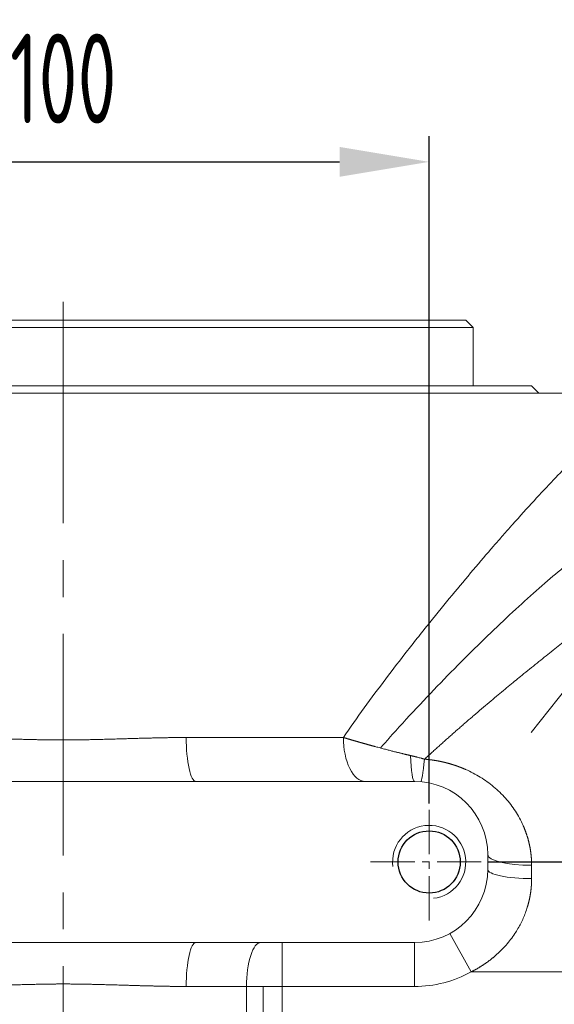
# Model space of a CAD drawing. Header units: millimetres. Extents: x 51337 to 61814, y -21781 to -12277.
# Tile 293 of 378: x 60739 to 60812, y -21026 to -20891. Entities that reach past the tile are written whole.
import ezdxf

# ---------------------------------------------------------------- set-up
doc = ezdxf.new("R2010")
doc.units = ezdxf.units.MM
doc.header["$LTSCALE"] = 0.3175
doc.linetypes.add('CENTER2', pattern=[28.575, 19.05, -3.175, 3.175, -3.175])
for name, color, linetype, lineweight in [('1轮廓实线层', 7, 'Continuous', 18), ('2细线层', 4, 'Continuous', 13), ('3中心线层', 1, 'CENTER2', 13), ('7标注层', 4, 'Continuous', 13)]:
    doc.layers.add(name, color=color, linetype=linetype, lineweight=lineweight)
doc.styles.add('PC_TEXTSTYLE', font='ISOCP.SHX', dxfattribs={"width": 0.707, "bigfont": 'GBCBIG.SHX'})
doc.dimstyles.new('GB_LINEAR', dxfattribs={"dimtxt": 3.5, "dimasz": 3.5, "dimexe": 1, "dimexo": 0, "dimgap": 1.5, "dimtad": 1, "dimdsep": 46, "dimtxsty": 'PC_TEXTSTYLE', "dimcen": 0, "dimclrd": 256, "dimclrt": 3, "dimadec": 0, "dimazin": 2, "dimtp": 0.1, "dimtm": 0.1, "dimtfac": 0.71, "dimtdec": 3, "dimtmove": 0, "dimatfit": 3, "dimfxl": 1, "dimtfill": 1, "dimarcsym": 0})

# ---------------------------------------------------------------- blocks, each defined once
blk = doc.blocks.new('*D60')
at = {"layer": '7标注层', "color": 0, "lineweight": -2, "transparency": 16777216}
for p, q in [((60695.02, -20998.39), (60695.02, -20907.29)), ((60795.02, -20998.39), (60795.02, -20907.29))]:
    blk.add_line(p, q, dxfattribs=at)
at = {"layer": '7标注层', "lineweight": -2, "transparency": 16777216}
blk.add_line((60707.27, -20910.79), (60782.77, -20910.79), dxfattribs=at)
at = {"layer": '7标注层', "lineweight": 18, "transparency": 16777216}
for points in [[(60707.27, -20908.75), (60707.27, -20912.83), (60695.02, -20910.79)], [(60782.77, -20912.83), (60782.77, -20908.75), (60795.02, -20910.79)]]:
    blk.add_solid(points, dxfattribs=at)
at = {"layer": 'Defpoints', "color": 0, "lineweight": 18, "transparency": 16777216}
for p in [(60795.02, -20910.79), (60695.02, -20998.39), (60795.02, -20998.39)]:
    blk.add_point(p, dxfattribs=at)
at = {"layer": '7标注层', "color": 3, "transparency": 16777216, "insert": (60745.02, -20899.41), "char_height": 12.25, "attachment_point": 5, "style": 'PC_TEXTSTYLE', "bg_fill": 3, "box_fill_scale": 1.1, "bg_fill_color": 257, "bg_fill_transparency": 0}
blk.add_mtext('100', dxfattribs=at)
blk = doc.blocks.new('*D61')
at = {"layer": '7标注层', "color": 0, "lineweight": -2, "transparency": 16777216}
for p, q in [((60803.02, -21006.39), (60838.57, -21006.39)), ((60803.02, -21076.39), (60838.57, -21076.39))]:
    blk.add_line(p, q, dxfattribs=at)
at = {"layer": '7标注层', "lineweight": -2, "transparency": 16777216}
blk.add_line((60835.07, -21064.14), (60835.07, -21018.64), dxfattribs=at)
at = {"layer": '7标注层', "lineweight": 18, "transparency": 16777216}
for points in [[(60837.12, -21018.64), (60833.03, -21018.64), (60835.07, -21006.39)], [(60833.03, -21064.14), (60837.12, -21064.14), (60835.07, -21076.39)]]:
    blk.add_solid(points, dxfattribs=at)
at = {"layer": 'Defpoints', "color": 0, "lineweight": 18, "transparency": 16777216}
for p in [(60803.02, -21006.39), (60835.07, -21006.39), (60803.02, -21076.39)]:
    blk.add_point(p, dxfattribs=at)
at = {"layer": '7标注层', "color": 3, "transparency": 16777216, "insert": (60823.7, -21041.39), "char_height": 12.25, "attachment_point": 5, "rotation": 90, "style": 'PC_TEXTSTYLE', "bg_fill": 3, "box_fill_scale": 1.1, "bg_fill_color": 257, "bg_fill_transparency": 0}
blk.add_mtext('70', dxfattribs=at)

msp = doc.modelspace()

# ---------------------------------------------------------------- linework, layer by layer
msp.add_circle((60795.01597, -21006.38829), 4.25)
at = {"layer": '1轮廓实线层'}
for p, q in [((60690.01597, -20932.38829), (60800.01597, -20932.38829)), ((60801.01597, -20933.38829), (60800.01597, -20932.38829)), ((60689.01597, -20933.38829), (60801.01597, -20933.38829)), ((60801.01597, -20941.38829), (60801.01597, -20933.38829)), ((60681.01597, -20941.38829), (60809.01597, -20941.38829)), ((60822.01597, -20942.38829), (60692.16708, -20942.38829)), ((60810.01597, -20942.38829), (60809.01597, -20941.38829)), ((60761.81753, -20989.38829), (60783.28845, -20989.38829)), ((60763.12674, -20995.38829), (60726.9052, -20995.38829)), ((60793.01597, -20995.38829), (60763.12674, -20995.38829)), ((60803.01597, -21007.38829), (60803.01597, -21005.38829)), ((60809.01597, -21006.84284), (60809.01597, -21008.66102)), ((60800.76194, -21021.38829), (60797.8572, -21016.13829)), ((60726.9052, -21017.38829), (60763.12674, -21017.38829)), ((60763.12674, -21017.38829), (60793.01597, -21017.38829)), ((60774.93252, -21023.38829), (60774.93252, -21017.38829)), ((60793.01597, -21023.38829), (60793.01597, -21017.38829)), ((60882.51597, -21021.38829), (60800.76194, -21021.38829)), ((60770.05483, -21023.38829), (60761.81753, -21023.38829)), ((60770.05483, -21059.38829), (60770.05483, -21023.38829)), ((60774.93252, -21023.38829), (60770.05483, -21023.38829)), ((60772.31066, -21023.38829), (60772.31066, -21059.38829)), ((60774.93252, -21023.38829), (60774.93252, -21059.38829)), ((60793.01597, -21023.38829), (60774.93252, -21023.38829))]:
    msp.add_line(p, q, dxfattribs=at)
for centre, radius, start, end in [((60793.01597, -21005.38829), 10, 0, 90), ((60793.01597, -21007.38829), 10, 270, 0), ((60793.01597, -21007.38829), 16, 270, 298.9550244)]:
    msp.add_arc(centre, radius, start, end, dxfattribs=at)
for centre, major_axis, ratio, start_param, end_param in [((60763.12674, -20989.38829), (0, 6), 0.218202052, 1.570796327, 3.141592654), ((60786.27072, -20989.38829), (0, 6), 0.49704513, 1.570796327, 3.141592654), ((60793.01597, -20989.38829), (0, 6), 0.102691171, 1.993237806, 3.141592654), ((60794.38505, -20989.44698), (0.5134, 5.97799), 0.047269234, 3.141592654, 4.209242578), ((60809.01597, -21005.38829), (6, 0), 0.242424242, 3.141592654, 4.71238898), ((60809.01597, -21007.38829), (-6, 0), 0.212121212, 0, 1.570796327), ((60763.12674, -21023.38829), (0, 6), 0.218202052, 0, 1.570796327), ((60772.00591, -21023.38829), (0, 6), 0.325179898, 0, 1.570796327)]:
    msp.add_ellipse(centre, major_axis=major_axis, ratio=ratio, start_param=start_param, end_param=end_param, dxfattribs=at)
for points, knots in [([(60783.28845, -20989.38829), (60784.226, -20988.02816), (60785.17957, -20986.68101), (60787.11274, -20984.01272), (60788.09234, -20982.69156), (60790.07075, -20980.07524), (60791.06956, -20978.78008), (60792.5764, -20976.85682), (60793.08011, -20976.21898), (60793.83703, -20975.2671), (60794.21584, -20974.79238), (60794.65819, -20974.24066), (60794.87944, -20973.96534), (60794.99009, -20973.82781), (60795.04541, -20973.75908), (60795.07308, -20973.72473), (60795.08691, -20973.70755), (60795.09383, -20973.69896), (60795.09679, -20973.69528), (60795.09877, -20973.69283), (60795.09973, -20973.69163), (60796.13343, -20972.4082), (60798.15816, -20969.92798), (60801.06212, -20966.46008), (60802.90194, -20964.31643), (60804.24302, -20962.77179), (60804.90387, -20962.01525), (60805.6573, -20961.16022), (60806.02956, -20960.73961), (60806.21456, -20960.53103), (60806.30678, -20960.42718), (60806.35282, -20960.37535), (60806.37582, -20960.34947), (60806.38732, -20960.33654), (60806.39307, -20960.33007), (60806.39594, -20960.32684), (60806.39738, -20960.32522), (60806.39809, -20960.32441), (60806.3984, -20960.32407), (60806.39861, -20960.32384), (60806.39869, -20960.32375), (60807.43107, -20959.16233), (60808.41414, -20958.07363), (60810.27962, -20956.0414), (60811.16202, -20955.09786), (60812.82444, -20953.35595), (60813.60445, -20952.55757), (60815.0609, -20951.10598), (60815.73734, -20950.45276), (60816.98603, -20949.29148), (60817.55828, -20948.78343), (60818.59846, -20947.91247), (60819.06639, -20947.54957), (60819.89832, -20946.96893), (60820.26232, -20946.75119), (60820.88723, -20946.46087), (60821.14814, -20946.38829), (60821.35815, -20946.38829)], [0, 0, 0, 0, 0.0625, 0.0625, 0.125, 0.125, 0.1875, 0.1875, 0.21875, 0.21875, 0.234375, 0.2421875, 0.24609375, 0.248046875, 0.249023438, 0.249511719, 0.249755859, 0.24987793, 0.249938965, 0.249938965, 0.25, 0.25, 0.3125, 0.375, 0.4375, 0.4375, 0.46875, 0.484375, 0.4921875, 0.49609375, 0.498046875, 0.499023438, 0.499511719, 0.499755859, 0.49987793, 0.499938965, 0.499969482, 0.499984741, 0.499992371, 0.499992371, 0.5, 0.5, 0.5625, 0.5625, 0.625, 0.625, 0.6875, 0.6875, 0.75, 0.75, 0.8125, 0.8125, 0.875, 0.875, 0.9375, 0.9375, 1, 1, 1, 1]), ([(60788.37112, -20990.82779), (60788.74858, -20990.39374), (60789.1264, -20989.96337), (60792.0307, -20986.68142), (60794.56332, -20983.9825), (60799.55087, -20978.86132), (60801.99872, -20976.45008), (60806.60403, -20972.07159), (60808.78151, -20970.08423), (60811.80675, -20967.45797), (60812.77416, -20966.6432), (60814.57673, -20965.18034), (60815.41756, -20964.52724), (60816.97019, -20963.38911), (60817.68204, -20962.90402), (60818.96503, -20962.12026), (60819.53238, -20961.82485), (60820.96529, -20961.26236), (60821.58276, -20961.3028), (60821.99254, -20962.05241), (60822.04024, -20962.41815), (60821.96853, -20963.36017), (60821.85024, -20963.93804), (60821.463, -20965.30517), (60821.19199, -20966.0996), (60820.5205, -20967.87956), (60820.12277, -20968.85902), (60819.35658, -20970.6783), (60819.01339, -20971.47548), (60818.64815, -20972.31551)], [0, 0, 0, 0, 0.01758728, 0.01758728, 0.135183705, 0.135183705, 0.25278013, 0.25278013, 0.370376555, 0.370376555, 0.429174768, 0.429174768, 0.487972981, 0.487972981, 0.546771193, 0.546771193, 0.605569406, 0.605569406, 0.723165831, 0.723165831, 0.781964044, 0.781964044, 0.840762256, 0.840762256, 0.899560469, 0.899560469, 0.958358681, 0.958358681, 1, 1, 1, 1]), ([(60836.23001, -20961.38829), (60836.22433, -20961.38831), (60836.21296, -20961.38835), (60836.19568, -20961.38862), (60836.17822, -20961.38906), (60836.16057, -20961.38969), (60836.14273, -20961.39049), (60836.1247, -20961.39147), (60836.10648, -20961.39262), (60836.08807, -20961.39396), (60836.06947, -20961.39547), (60836.05068, -20961.39716), (60836.0317, -20961.39903), (60836.01253, -20961.40108), (60835.99317, -20961.4033), (60835.97362, -20961.40571), (60835.95389, -20961.40829), (60835.93396, -20961.41105), (60835.91384, -20961.41399), (60835.89354, -20961.41711), (60835.87304, -20961.4204), (60835.85235, -20961.42388), (60835.83148, -20961.42753), (60835.81041, -20961.43136), (60835.78916, -20961.43537), (60835.76772, -20961.43956), (60835.74608, -20961.44392), (60835.72426, -20961.44847), (60835.70224, -20961.45319), (60835.68004, -20961.45809), (60835.65765, -20961.46317), (60835.63507, -20961.46843), (60835.6123, -20961.47387), (60835.58933, -20961.47948), (60835.56618, -20961.48528), (60835.54284, -20961.49125), (60835.51931, -20961.4974), (60835.49559, -20961.50373), (60835.47168, -20961.51024), (60835.44758, -20961.51693), (60835.42329, -20961.5238), (60835.39882, -20961.53084), (60835.37415, -20961.53807), (60835.34929, -20961.54547), (60835.32424, -20961.55305), (60835.29901, -20961.56081), (60835.27358, -20961.56875), (60835.24796, -20961.57687), (60835.22216, -20961.58517), (60835.19616, -20961.59364), (60835.16998, -20961.6023), (60835.1436, -20961.61113), (60835.11704, -20961.62014), (60835.09028, -20961.62933), (60835.06334, -20961.6387), (60835.0362, -20961.64825), (60835.00888, -20961.65798), (60834.98137, -20961.66789), (60834.95367, -20961.67797), (60834.92577, -20961.68824), (60834.89769, -20961.69868), (60834.86942, -20961.7093), (60834.84096, -20961.7201), (60834.81231, -20961.73108), (60834.78347, -20961.74224), (60834.75444, -20961.75358), (60834.72522, -20961.76509), (60834.69581, -20961.77679), (60834.66621, -20961.78866), (60834.63642, -20961.80072), (60834.60645, -20961.81295), (60834.57628, -20961.82536), (60834.54592, -20961.83795), (60834.51537, -20961.85072), (60834.48464, -20961.86367), (60834.45371, -20961.87679), (60834.4226, -20961.8901), (60834.39129, -20961.90358), (60834.35979, -20961.91724), (60834.32811, -20961.93108), (60834.29624, -20961.9451), (60834.26417, -20961.9593), (60834.23192, -20961.97368), (60834.19947, -20961.98824), (60834.16684, -20962.00297), (60834.13402, -20962.01789), (60834.10101, -20962.03298), (60834.0678, -20962.04825), (60834.03441, -20962.0637), (60834.00083, -20962.07933), (60833.96706, -20962.09514), (60833.9331, -20962.11113), (60833.89895, -20962.12729), (60833.86461, -20962.14363), (60833.83008, -20962.16016), (60833.79536, -20962.17686), (60833.76045, -20962.19374), (60833.72535, -20962.2108), (60833.69007, -20962.22803), (60833.65459, -20962.24545), (60833.61892, -20962.26304), (60833.58306, -20962.28081), (60833.54702, -20962.29876), (60833.51078, -20962.31689), (60833.47436, -20962.3352), (60833.43774, -20962.35369), (60833.40093, -20962.37235), (60833.36394, -20962.39119), (60833.32676, -20962.41022), (60833.28938, -20962.42941), (60833.25182, -20962.44879), (60833.21406, -20962.46835), (60833.17612, -20962.48808), (60833.13799, -20962.508), (60833.09967, -20962.52809), (60833.06115, -20962.54835), (60833.02245, -20962.5688), (60832.98356, -20962.58943), (60832.94448, -20962.61023), (60832.90521, -20962.63121), (60832.86575, -20962.65237), (60832.8261, -20962.67371), (60832.78626, -20962.69522), (60832.74623, -20962.71692), (60832.70601, -20962.73879), (60832.66561, -20962.76084), (60832.62501, -20962.78306), (60832.58422, -20962.80547), (60832.54324, -20962.82805), (60832.50208, -20962.85081), (60832.46072, -20962.87375), (60832.41917, -20962.89686), (60832.37744, -20962.92015), (60832.33551, -20962.94362), (60832.2934, -20962.96727), (60832.25109, -20962.9911), (60832.2086, -20963.0151), (60832.16591, -20963.03928), (60832.12304, -20963.06364), (60832.07998, -20963.08817), (60832.03672, -20963.11288), (60831.99328, -20963.13777), (60831.94965, -20963.16284), (60831.90583, -20963.18808), (60831.86182, -20963.21351), (60831.81762, -20963.2391), (60831.77322, -20963.26488), (60831.72864, -20963.29083), (60831.68387, -20963.31696), (60831.63891, -20963.34327), (60831.59377, -20963.36975), (60831.54843, -20963.39641), (60831.5029, -20963.42324), (60831.45718, -20963.45026), (60831.41127, -20963.47745), (60831.36517, -20963.50481), (60831.31889, -20963.53235), (60831.27241, -20963.56007), (60831.22574, -20963.58797), (60831.17889, -20963.61604), (60831.13184, -20963.64429), (60831.08461, -20963.67271), (60831.03718, -20963.70132), (60830.98957, -20963.73009), (60830.94176, -20963.75905), (60830.89377, -20963.78817), (60830.84559, -20963.81748), (60830.79721, -20963.84696), (60830.74865, -20963.87662), (60830.6999, -20963.90645), (60830.65095, -20963.93646), (60830.60182, -20963.96664), (60830.5525, -20963.997), (60830.50299, -20964.02754), (60830.45329, -20964.05825), (60830.4034, -20964.08914), (60830.35332, -20964.1202), (60830.30305, -20964.15144), (60829.83427, -20964.44327), (60828.89741, -20965.0401), (60827.40205, -20966.02981), (60825.77015, -20967.14546), (60824.00177, -20968.38856), (60822.09689, -20969.76022), (60820.51848, -20970.92098), (60819.32994, -20971.80556), (60818.57556, -20972.37029), (60817.79792, -20972.95607), (60816.99698, -20973.56327), (60816.17276, -20974.19224), (60815.32526, -20974.84332), (60814.45447, -20975.51685), (60813.56039, -20976.21315), (60812.64302, -20976.93253), (60811.70237, -20977.67527), (60810.73844, -20978.44166), (60809.75121, -20979.23195), (60808.74069, -20980.04638), (60807.78951, -20980.81821), (60806.89079, -20981.5515), (60806.0377, -20982.25135), (60805.13892, -20982.99348), (60804.19444, -20983.77902), (60803.20426, -20984.60913), (60802.1684, -20985.48496), (60801.3849, -20986.15327), (60800.87025, -20986.59483), (60800.63974, -20986.79313), (60800.40915, -20986.99199), (60800.17848, -20987.19141), (60799.94772, -20987.3914), (60799.71688, -20987.59194), (60799.48596, -20987.79304), (60799.25496, -20987.99469), (60799.02388, -20988.19689), (60798.79272, -20988.39963), (60798.56147, -20988.60291), (60798.33014, -20988.80673), (60798.09873, -20989.01109), (60797.86724, -20989.21597), (60797.63567, -20989.42139), (60797.40401, -20989.62732), (60797.17227, -20989.83378), (60796.94046, -20990.04076), (60796.70855, -20990.24825), (60796.47657, -20990.45625), (60796.24451, -20990.66476), (60796.01236, -20990.87377), (60795.78013, -20991.08328), (60795.54782, -20991.29329), (60795.31543, -20991.50379), (60795.08296, -20991.71478), (60794.8504, -20991.92627), (60794.61777, -20992.13821), (60794.46263, -20992.27989), (60794.38505, -20992.35073)], [0, 0, 0, 0, 0.00134895, 0.002698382, 0.0040483, 0.005398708, 0.006749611, 0.008101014, 0.009452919, 0.010805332, 0.012158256, 0.013511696, 0.014865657, 0.016220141, 0.017575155, 0.018930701, 0.020286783, 0.021643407, 0.023000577, 0.024358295, 0.025716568, 0.027075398, 0.02843479, 0.029794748, 0.031155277, 0.03251638, 0.033878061, 0.035240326, 0.036603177, 0.037966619, 0.039330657, 0.040695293, 0.042060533, 0.043426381, 0.04479284, 0.046159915, 0.047527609, 0.048895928, 0.050264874, 0.051634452, 0.053004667, 0.054375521, 0.05574702, 0.057119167, 0.058491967, 0.059865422, 0.061239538, 0.062614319, 0.063989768, 0.065365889, 0.066742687, 0.068120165, 0.069498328, 0.070877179, 0.072256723, 0.073636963, 0.075017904, 0.076399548, 0.077781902, 0.079164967, 0.080548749, 0.081933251, 0.083318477, 0.084704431, 0.086091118, 0.08747854, 0.088866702, 0.090255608, 0.091645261, 0.093035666, 0.094426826, 0.095818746, 0.097211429, 0.098604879, 0.099999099, 0.101394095, 0.102789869, 0.104186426, 0.105583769, 0.106981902, 0.108380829, 0.109780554, 0.111181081, 0.112582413, 0.113984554, 0.115387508, 0.116791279, 0.118195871, 0.119601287, 0.121007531, 0.122414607, 0.123822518, 0.125231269, 0.126640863, 0.128051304, 0.129462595, 0.130874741, 0.132287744, 0.13370161, 0.135116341, 0.136531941, 0.137948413, 0.139365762, 0.140783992, 0.142203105, 0.143623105, 0.145043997, 0.146465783, 0.147888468, 0.149312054, 0.150736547, 0.152161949, 0.153588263, 0.155015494, 0.156443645, 0.15787272, 0.159302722, 0.160733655, 0.162165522, 0.163598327, 0.165032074, 0.166466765, 0.167902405, 0.169338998, 0.170776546, 0.172215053, 0.173654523, 0.175094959, 0.176536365, 0.177978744, 0.179422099, 0.180866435, 0.182311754, 0.183758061, 0.185205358, 0.186653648, 0.188102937, 0.189553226, 0.191004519, 0.19245682, 0.193910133, 0.195364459, 0.196819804, 0.19827617, 0.199733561, 0.201191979, 0.202651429, 0.204111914, 0.205573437, 0.207036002, 0.208499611, 0.209964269, 0.211429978, 0.212896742, 0.214364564, 0.215833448, 0.217303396, 0.218774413, 0.2202465, 0.221719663, 0.223193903, 0.224669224, 0.22614563, 0.227623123, 0.229101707, 0.230581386, 0.232062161, 0.233544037, 0.235027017, 0.236511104, 0.237996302, 0.239482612, 0.240970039, 0.242458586, 0.243948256, 0.245439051, 0.246930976, 0.248424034, 0.249918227, 0.288575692, 0.328407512, 0.369459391, 0.411773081, 0.455386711, 0.500335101, 0.516063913, 0.53210722, 0.548466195, 0.565141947, 0.582135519, 0.599447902, 0.617080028, 0.635032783, 0.653307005, 0.671903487, 0.690822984, 0.710066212, 0.729633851, 0.749526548, 0.764977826, 0.781233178, 0.798292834, 0.816156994, 0.83482583, 0.854299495, 0.874578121, 0.87889288, 0.883208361, 0.887524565, 0.891841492, 0.896159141, 0.900477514, 0.904796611, 0.90911643, 0.913436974, 0.917758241, 0.922080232, 0.926402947, 0.930726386, 0.935050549, 0.939375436, 0.943701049, 0.948027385, 0.952354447, 0.956682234, 0.961010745, 0.965339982, 0.969669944, 0.974000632, 0.978332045, 0.982664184, 0.986997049, 0.99133064, 0.995664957, 1, 1, 1, 1]), ([(60728.21442, -20989.38829), (60728.25496, -20989.38831), (60728.33692, -20989.38834), (60728.46121, -20989.3886), (60728.58814, -20989.389), (60728.71771, -20989.38957), (60728.84993, -20989.3903), (60728.98479, -20989.3912), (60729.12231, -20989.39226), (60729.26249, -20989.39347), (60729.40532, -20989.39486), (60729.55081, -20989.3964), (60729.69896, -20989.3981), (60729.84978, -20989.39997), (60730.00326, -20989.402), (60730.15941, -20989.4042), (60730.31824, -20989.40655), (60730.47974, -20989.40907), (60730.64392, -20989.41175), (60730.81077, -20989.41459), (60730.98031, -20989.4176), (60731.15254, -20989.42076), (60731.32745, -20989.42409), (60731.50505, -20989.42758), (60731.68534, -20989.43124), (60731.86832, -20989.43505), (60732.054, -20989.43903), (60732.24238, -20989.44317), (60732.43346, -20989.44747), (60732.62724, -20989.45194), (60732.82373, -20989.45657), (60733.02292, -20989.46136), (60733.22483, -20989.46631), (60733.42944, -20989.47142), (60733.63676, -20989.4767), (60733.8468, -20989.48214), (60734.05955, -20989.48774), (60734.27502, -20989.49351), (60734.49321, -20989.49943), (60734.71412, -20989.50552), (60734.93775, -20989.51177), (60735.1641, -20989.51819), (60735.39318, -20989.52476), (60735.62498, -20989.5315), (60735.8595, -20989.5384), (60736.09675, -20989.54546), (60736.33673, -20989.55268), (60736.64005, -20989.56194), (60737.00316, -20989.57298), (60737.42252, -20989.58541), (60737.83384, -20989.59734), (60738.23707, -20989.60876), (60738.63221, -20989.61968), (60739.01922, -20989.63009), (60739.39808, -20989.63999), (60739.76879, -20989.64938), (60740.13131, -20989.65826), (60740.48565, -20989.66663), (60740.83177, -20989.6745), (60741.16967, -20989.68186), (60741.49933, -20989.68871), (60741.82075, -20989.69505), (60742.13391, -20989.70088), (60742.43881, -20989.70621), (60742.73543, -20989.71103), (60743.02378, -20989.71534), (60743.30383, -20989.71914), (60743.57559, -20989.72243), (60743.83905, -20989.72522), (60744.09421, -20989.72749), (60744.34107, -20989.72926), (60744.57961, -20989.73052), (60744.80983, -20989.73128), (60745.12396, -20989.73163), (60745.53775, -20989.73051), (60746.06694, -20989.72683), (60746.63504, -20989.72078), (60747.24201, -20989.71235), (60747.8878, -20989.70155), (60748.57231, -20989.68838), (60749.29546, -20989.67284), (60750.05712, -20989.65492), (60750.85715, -20989.63462), (60751.69538, -20989.61194), (60752.57161, -20989.58693), (60753.28735, -20989.56534), (60753.82829, -20989.54881), (60754.18009, -20989.5383), (60754.52593, -20989.52813), (60754.86583, -20989.51832), (60755.19979, -20989.50887), (60755.52781, -20989.49977), (60755.84989, -20989.49103), (60756.16604, -20989.48265), (60756.47627, -20989.47462), (60756.78058, -20989.46695), (60757.07897, -20989.45964), (60757.37146, -20989.45268), (60757.65804, -20989.44608), (60757.93873, -20989.43984), (60758.21353, -20989.43395), (60758.48244, -20989.42842), (60758.74548, -20989.42324), (60759.00266, -20989.41843), (60759.25397, -20989.41396), (60759.49944, -20989.40986), (60759.73906, -20989.40611), (60759.97284, -20989.40272), (60760.2008, -20989.39968), (60760.42294, -20989.39701), (60760.63926, -20989.39468), (60760.84979, -20989.39272), (60761.05452, -20989.39111), (60761.25346, -20989.38985), (60761.44663, -20989.38896), (60761.63403, -20989.3884), (60761.75699, -20989.38833), (60761.81753, -20989.38829)], [0, 0, 0, 0, 0.003678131, 0.007434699, 0.011269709, 0.015183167, 0.019175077, 0.023245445, 0.027394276, 0.031621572, 0.035927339, 0.04031158, 0.044774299, 0.0493155, 0.053935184, 0.058633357, 0.063410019, 0.068265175, 0.073198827, 0.078210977, 0.083301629, 0.088470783, 0.093718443, 0.09904461, 0.104449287, 0.109932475, 0.115494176, 0.121134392, 0.126853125, 0.132650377, 0.138526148, 0.144480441, 0.150513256, 0.156624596, 0.162814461, 0.169082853, 0.175429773, 0.181855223, 0.188359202, 0.194941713, 0.201602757, 0.208342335, 0.215160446, 0.222057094, 0.229032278, 0.236085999, 0.243218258, 0.250429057, 0.263120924, 0.275566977, 0.287767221, 0.299721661, 0.311430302, 0.322893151, 0.334110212, 0.345081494, 0.355807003, 0.366286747, 0.376520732, 0.38650897, 0.396251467, 0.405748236, 0.414999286, 0.424004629, 0.432764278, 0.441278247, 0.449546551, 0.457569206, 0.465346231, 0.472877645, 0.48016347, 0.48720373, 0.493998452, 0.500547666, 0.515015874, 0.530634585, 0.547404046, 0.56532446, 0.584395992, 0.604618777, 0.625992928, 0.648518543, 0.672195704, 0.697024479, 0.72300493, 0.75013711, 0.760766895, 0.771225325, 0.781512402, 0.791628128, 0.801572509, 0.811345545, 0.820947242, 0.830377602, 0.83963663, 0.84872433, 0.857640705, 0.866385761, 0.874959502, 0.883361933, 0.89159306, 0.899652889, 0.907541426, 0.915258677, 0.92280465, 0.930179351, 0.93738279, 0.944414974, 0.951275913, 0.957965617, 0.964484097, 0.970831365, 0.977007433, 0.983012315, 0.988846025, 0.994508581, 1, 1, 1, 1]), ([(60783.28845, -20989.38829), (60783.30773, -20989.3941), (60783.34645, -20989.40576), (60783.40492, -20989.42331), (60783.46396, -20989.441), (60783.52358, -20989.45883), (60783.5838, -20989.47679), (60783.64461, -20989.4949), (60783.70602, -20989.51316), (60783.76802, -20989.53156), (60783.83063, -20989.5501), (60783.89384, -20989.56879), (60783.95767, -20989.58763), (60784.0221, -20989.60661), (60784.08715, -20989.62575), (60784.15283, -20989.64504), (60784.21912, -20989.66448), (60784.28604, -20989.68408), (60784.35359, -20989.70383), (60784.42178, -20989.72373), (60784.4906, -20989.74379), (60784.56006, -20989.76401), (60784.63016, -20989.78439), (60784.70091, -20989.80492), (60784.77231, -20989.82561), (60784.84436, -20989.84646), (60784.91707, -20989.86747), (60784.99044, -20989.88864), (60785.06447, -20989.90998), (60785.13917, -20989.93147), (60785.21454, -20989.95312), (60785.29058, -20989.97493), (60785.36729, -20989.99691), (60785.44469, -20990.01904), (60785.52277, -20990.04133), (60785.60153, -20990.06379), (60785.68098, -20990.0864), (60785.76113, -20990.10918), (60785.84197, -20990.13211), (60785.9235, -20990.1552), (60786.00574, -20990.17845), (60786.08868, -20990.20186), (60786.17233, -20990.22542), (60786.25669, -20990.24913), (60786.34176, -20990.273), (60786.42754, -20990.29703), (60786.51405, -20990.3212), (60786.60127, -20990.34552), (60786.68922, -20990.36999), (60786.77789, -20990.39461), (60786.86729, -20990.41937), (60786.95742, -20990.44427), (60787.04828, -20990.46931), (60787.13989, -20990.49449), (60787.23222, -20990.51981), (60787.3253, -20990.54526), (60787.41912, -20990.57084), (60787.51368, -20990.59655), (60787.60899, -20990.62238), (60787.77571, -20990.66741), (60788.01104, -20990.7308), (60788.31231, -20990.81174), (60788.60499, -20990.88999), (60788.88876, -20990.96544), (60789.16329, -20991.03796), (60789.42831, -20991.10744), (60789.68355, -20991.17383), (60789.92876, -20991.23705), (60790.16372, -20991.29708), (60790.38822, -20991.35389), (60790.60207, -20991.40749), (60790.80511, -20991.45788), (60790.99718, -20991.50508), (60791.17814, -20991.54912), (60791.34787, -20991.59004), (60791.50626, -20991.62788), (60791.65321, -20991.66268), (60791.78863, -20991.69449), (60791.91246, -20991.72337), (60792.02462, -20991.74936), (60792.12506, -20991.77251), (60792.21374, -20991.79287), (60792.29061, -20991.81048), (60792.35563, -20991.82538), (60792.4088, -20991.83759), (60792.44026, -20991.84492), (60792.45402, -20991.84812)], [0, 0, 0, 0, 0.006950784, 0.013956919, 0.021018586, 0.028135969, 0.035309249, 0.042538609, 0.049824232, 0.0571663, 0.064564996, 0.072020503, 0.079533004, 0.087102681, 0.094729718, 0.102414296, 0.110156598, 0.117956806, 0.125815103, 0.133731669, 0.141706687, 0.149740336, 0.157832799, 0.165984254, 0.174194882, 0.182464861, 0.190794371, 0.199183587, 0.207632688, 0.21614185, 0.224711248, 0.233341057, 0.242031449, 0.250782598, 0.259594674, 0.268467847, 0.277402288, 0.286398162, 0.295455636, 0.304574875, 0.313756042, 0.322999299, 0.332304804, 0.341672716, 0.351103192, 0.360596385, 0.370152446, 0.379771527, 0.389453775, 0.399199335, 0.40900835, 0.41888096, 0.428817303, 0.438817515, 0.448881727, 0.459010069, 0.469202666, 0.479459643, 0.489781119, 0.50016721, 0.533536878, 0.565878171, 0.597172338, 0.627401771, 0.656549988, 0.684601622, 0.71154239, 0.737359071, 0.762039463, 0.785572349, 0.807947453, 0.829155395, 0.849187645, 0.868036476, 0.885694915, 0.902156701, 0.917416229, 0.931468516, 0.944309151, 0.955934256, 0.966340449, 0.975524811, 0.983484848, 0.99021847, 0.995723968, 1, 1, 1, 1]), ([(60792.45402, -20991.84812), (60792.47324, -20991.85263), (60792.51167, -20991.86166), (60792.56927, -20991.87531), (60792.62681, -20991.88903), (60792.68428, -20991.90283), (60792.74169, -20991.91671), (60792.79904, -20991.93066), (60792.85631, -20991.94469), (60792.91352, -20991.95879), (60792.97066, -20991.97297), (60793.02773, -20991.98722), (60793.08473, -20992.00153), (60793.14166, -20992.01592), (60793.19851, -20992.03037), (60793.25529, -20992.04489), (60793.31199, -20992.05947), (60793.36861, -20992.07411), (60793.48705, -20992.10491), (60793.66675, -20992.15234), (60793.86722, -20992.20645), (60794.02698, -20992.25026), (60794.14663, -20992.28342), (60794.2461, -20992.31127), (60794.31064, -20992.32948), (60794.34041, -20992.3379), (60794.35384, -20992.34171), (60794.36505, -20992.34488), (60794.37323, -20992.34719), (60794.3791, -20992.3488), (60794.38262, -20992.34981), (60794.38422, -20992.35018), (60794.38462, -20992.35028)], [0, 0, 0, 0, 0.029580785, 0.05914199, 0.088683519, 0.118205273, 0.147707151, 0.177189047, 0.206650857, 0.23609247, 0.265513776, 0.29491466, 0.324295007, 0.353654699, 0.382993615, 0.412311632, 0.441608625, 0.470884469, 0.500139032, 0.62542854, 0.750289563, 0.812839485, 0.875306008, 0.937789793, 0.969024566, 0.976809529, 0.984640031, 0.990157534, 0.99445222, 0.997524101, 0.99937323, 1, 1, 1, 1]), ([(60794.38505, -20992.35073), (60794.40528, -20992.35233), (60794.44573, -20992.35553), (60794.50636, -20992.36059), (60794.56694, -20992.36583), (60794.62747, -20992.37129), (60794.68796, -20992.37695), (60794.74839, -20992.38281), (60794.80878, -20992.38888), (60794.86912, -20992.39515), (60794.92941, -20992.40163), (60794.98966, -20992.40831), (60795.04985, -20992.41519), (60795.11, -20992.42228), (60795.17009, -20992.42958), (60795.23014, -20992.43708), (60795.29014, -20992.44478), (60795.35009, -20992.45269), (60795.41, -20992.4608), (60795.46985, -20992.46912), (60795.52966, -20992.47764), (60795.58942, -20992.48637), (60795.64913, -20992.49531), (60795.70879, -20992.50444), (60795.7684, -20992.51379), (60795.82796, -20992.52334), (60795.88748, -20992.53309), (60795.94694, -20992.54305), (60796.00636, -20992.55322), (60796.06573, -20992.56359), (60796.12505, -20992.57416), (60796.18433, -20992.58495), (60796.24355, -20992.59593), (60796.30273, -20992.60713), (60796.36185, -20992.61853), (60796.42093, -20992.63013), (60796.47996, -20992.64194), (60796.53895, -20992.65396), (60796.59788, -20992.66618), (60796.65676, -20992.67861), (60796.7156, -20992.69125), (60796.77439, -20992.70409), (60796.83313, -20992.71714), (60796.89182, -20992.73039), (60796.95046, -20992.74385), (60797.00905, -20992.75752), (60797.0676, -20992.7714), (60797.1261, -20992.78548), (60797.18454, -20992.79977), (60797.24294, -20992.81426), (60797.3013, -20992.82897), (60797.3596, -20992.84388), (60797.41785, -20992.85899), (60797.47606, -20992.87432), (60797.53422, -20992.88985), (60797.59233, -20992.90559), (60797.65039, -20992.92154), (60797.7084, -20992.9377), (60797.76636, -20992.95406), (60797.82428, -20992.97063), (60797.88214, -20992.98741), (60797.93996, -20993.0044), (60797.99773, -20993.02159), (60798.05545, -20993.039), (60798.11312, -20993.05661), (60798.17075, -20993.07443), (60798.22832, -20993.09246), (60798.28585, -20993.1107), (60798.34333, -20993.12915), (60798.40076, -20993.14781), (60798.45814, -20993.16667), (60798.51547, -20993.18575), (60798.57276, -20993.20504), (60798.62999, -20993.22453), (60798.68718, -20993.24423), (60798.74432, -20993.26415), (60798.80141, -20993.28427), (60798.85845, -20993.30461), (60798.91544, -20993.32515), (60798.97239, -20993.34591), (60799.02929, -20993.36687), (60799.08613, -20993.38805), (60799.14293, -20993.40943), (60799.19968, -20993.43103), (60799.25639, -20993.45284), (60799.31304, -20993.47485), (60799.36965, -20993.49708), (60799.4262, -20993.51952), (60799.48271, -20993.54218), (60799.53917, -20993.56504), (60799.59558, -20993.58812), (60799.65194, -20993.6114), (60799.70826, -20993.6349), (60799.76453, -20993.65862), (60799.82074, -20993.68254), (60799.87691, -20993.70668), (60799.93303, -20993.73102), (60800.32089, -20993.90092), (60801.02549, -20994.23911), (60802.01108, -20994.7984), (60802.94781, -20995.42136), (60803.83556, -20996.10886), (60804.67245, -20996.86019), (60805.45157, -20997.66821), (60806.16335, -20998.52778), (60806.80187, -20999.43344), (60807.36705, -21000.38559), (60807.70963, -21001.08153), (60807.88834, -21001.48682), (60807.9313, -21001.58628), (60807.97343, -21001.68588), (60808.01472, -21001.78563), (60808.05517, -21001.88551), (60808.0948, -21001.98554), (60808.13358, -21002.08571), (60808.17154, -21002.18602), (60808.20866, -21002.28647), (60808.24494, -21002.38706), (60808.28039, -21002.48779), (60808.31501, -21002.58866), (60808.3488, -21002.68967), (60808.38174, -21002.79083), (60808.41386, -21002.89212), (60808.44514, -21002.99355), (60808.47559, -21003.09512), (60808.5052, -21003.19683), (60808.53398, -21003.29868), (60808.56192, -21003.40067), (60808.58903, -21003.50279), (60808.61531, -21003.60506), (60808.64075, -21003.70746), (60808.66536, -21003.81), (60808.68913, -21003.91268), (60808.71207, -21004.0155), (60808.73417, -21004.11845), (60808.75544, -21004.22155), (60808.77588, -21004.32477), (60808.79548, -21004.42814), (60808.81425, -21004.53164), (60808.83219, -21004.63528), (60808.84929, -21004.73906), (60808.86555, -21004.84297), (60808.88098, -21004.94702), (60808.89558, -21005.0512), (60808.90935, -21005.15552), (60808.92227, -21005.25997), (60808.93437, -21005.36456), (60808.94563, -21005.46929), (60808.95606, -21005.57414), (60808.96565, -21005.67914), (60808.97441, -21005.78426), (60808.98233, -21005.88952), (60808.98942, -21005.99492), (60808.99568, -21006.10045), (60809.0011, -21006.20611), (60809.00569, -21006.3119), (60809.00944, -21006.41783), (60809.01236, -21006.52389), (60809.01444, -21006.63008), (60809.01573, -21006.7364), (60809.01589, -21006.80735), (60809.01597, -21006.84284)], [0, 0, 0, 0, 0.002603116, 0.005205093, 0.007805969, 0.010405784, 0.013004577, 0.015602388, 0.018199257, 0.020795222, 0.023390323, 0.025984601, 0.028578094, 0.031170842, 0.033762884, 0.036354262, 0.038945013, 0.041535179, 0.044124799, 0.046713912, 0.049302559, 0.051890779, 0.054478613, 0.0570661, 0.059653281, 0.062240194, 0.064826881, 0.067413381, 0.069999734, 0.07258598, 0.075172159, 0.077758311, 0.080344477, 0.082930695, 0.085517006, 0.088103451, 0.090690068, 0.093276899, 0.095863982, 0.098451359, 0.101039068, 0.10362715, 0.106215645, 0.108804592, 0.111394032, 0.113984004, 0.116574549, 0.119165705, 0.121757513, 0.124350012, 0.126943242, 0.129537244, 0.132132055, 0.134727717, 0.137324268, 0.139921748, 0.142520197, 0.145119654, 0.147720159, 0.15032175, 0.152924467, 0.155528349, 0.158133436, 0.160739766, 0.163347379, 0.165956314, 0.168566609, 0.171178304, 0.173791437, 0.176406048, 0.179022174, 0.181639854, 0.184259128, 0.186880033, 0.189502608, 0.192126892, 0.194752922, 0.197380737, 0.200010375, 0.202641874, 0.205275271, 0.207910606, 0.210547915, 0.213187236, 0.215828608, 0.218472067, 0.221117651, 0.223765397, 0.226415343, 0.229067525, 0.231721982, 0.234378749, 0.237037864, 0.239699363, 0.242363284, 0.245029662, 0.247698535, 0.250369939, 0.300465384, 0.35021583, 0.399871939, 0.449685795, 0.499907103, 0.550453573, 0.600451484, 0.650159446, 0.699840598, 0.7497585, 0.754631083, 0.759493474, 0.764345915, 0.769188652, 0.77402193, 0.778845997, 0.783661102, 0.788467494, 0.793265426, 0.798055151, 0.802836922, 0.807610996, 0.812377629, 0.817137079, 0.821889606, 0.826635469, 0.83137493, 0.836108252, 0.840835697, 0.845557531, 0.850274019, 0.854985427, 0.859692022, 0.864394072, 0.869091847, 0.873785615, 0.878475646, 0.883162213, 0.887845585, 0.892526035, 0.897203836, 0.90187926, 0.906552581, 0.911224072, 0.915894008, 0.920562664, 0.925230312, 0.92989723, 0.93456369, 0.939229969, 0.94389634, 0.94856308, 0.953230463, 0.957898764, 0.962568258, 0.967239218, 0.971911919, 0.976586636, 0.981263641, 0.985943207, 0.990625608, 0.995311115, 1, 1, 1, 1]), ([(60809.01597, -21008.66102), (60809.01595, -21008.68096), (60809.0159, -21008.72083), (60809.01548, -21008.78064), (60809.0148, -21008.84042), (60809.01386, -21008.90018), (60809.01264, -21008.95992), (60809.01115, -21009.01963), (60809.0094, -21009.07933), (60809.00737, -21009.139), (60809.00507, -21009.19866), (60809.00251, -21009.25829), (60808.99967, -21009.3179), (60808.99656, -21009.37748), (60808.99318, -21009.43705), (60808.98953, -21009.49659), (60808.98561, -21009.55611), (60808.98142, -21009.61561), (60808.97696, -21009.67509), (60808.97223, -21009.73454), (60808.96723, -21009.79397), (60808.96196, -21009.85338), (60808.95642, -21009.91276), (60808.95061, -21009.97213), (60808.94453, -21010.03147), (60808.93818, -21010.09078), (60808.93155, -21010.15008), (60808.92466, -21010.20935), (60808.9175, -21010.26859), (60808.91007, -21010.32782), (60808.90236, -21010.38702), (60808.89439, -21010.4462), (60808.88614, -21010.50535), (60808.87763, -21010.56448), (60808.86885, -21010.62359), (60808.85979, -21010.68267), (60808.85047, -21010.74173), (60808.84087, -21010.80076), (60808.831, -21010.85977), (60808.82087, -21010.91876), (60808.81046, -21010.97772), (60808.79979, -21011.03666), (60808.78884, -21011.09557), (60808.77762, -21011.15446), (60808.76613, -21011.21333), (60808.75438, -21011.27217), (60808.74235, -21011.33099), (60808.73005, -21011.38978), (60808.71748, -21011.44854), (60808.70464, -21011.50729), (60808.69153, -21011.566), (60808.67815, -21011.62469), (60808.6645, -21011.68336), (60808.65058, -21011.742), (60808.63639, -21011.80062), (60808.62193, -21011.85921), (60808.6072, -21011.91778), (60808.5922, -21011.97632), (60808.57693, -21012.03483), (60808.56139, -21012.09332), (60808.54557, -21012.15179), (60808.52949, -21012.21022), (60808.51314, -21012.26864), (60808.49652, -21012.32702), (60808.47962, -21012.38538), (60808.46246, -21012.44372), (60808.44503, -21012.50203), (60808.35609, -21012.79481), (60808.17982, -21013.31689), (60807.88175, -21014.05577), (60807.54101, -21014.77686), (60807.15764, -21015.47993), (60806.70004, -21016.21555), (60806.15892, -21016.97519), (60805.52427, -21017.7477), (60804.83256, -21018.48167), (60804.30572, -21018.97087), (60803.98345, -21019.24911), (60803.88528, -21019.33249), (60803.78647, -21019.41505), (60803.68703, -21019.49677), (60803.58696, -21019.57766), (60803.48624, -21019.65771), (60803.3849, -21019.73694), (60803.28291, -21019.81534), (60803.18029, -21019.8929), (60803.07704, -21019.96963), (60802.97315, -21020.04553), (60802.86863, -21020.1206), (60802.76347, -21020.19483), (60802.65767, -21020.26823), (60802.55124, -21020.3408), (60802.44418, -21020.41253), (60802.33648, -21020.48343), (60802.22814, -21020.5535), (60802.11917, -21020.62274), (60802.00956, -21020.69114), (60801.89932, -21020.7587), (60801.78844, -21020.82543), (60801.67693, -21020.89133), (60801.56478, -21020.9564), (60801.452, -21021.02063), (60801.33858, -21021.08402), (60801.22453, -21021.14658), (60801.10984, -21021.20831), (60800.99451, -21021.26919), (60800.87858, -21021.3293), (60800.80084, -21021.36862), (60800.76194, -21021.38829)], [0, 0, 0, 0, 0.003809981, 0.00761785, 0.011423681, 0.015227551, 0.019029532, 0.022829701, 0.026628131, 0.030424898, 0.034220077, 0.038013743, 0.041805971, 0.045596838, 0.049386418, 0.053174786, 0.056962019, 0.060748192, 0.064533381, 0.068317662, 0.07210111, 0.075883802, 0.079665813, 0.08344722, 0.087228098, 0.091008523, 0.094788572, 0.098568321, 0.102347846, 0.106127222, 0.109906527, 0.113685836, 0.117465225, 0.121244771, 0.12502455, 0.128804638, 0.13258511, 0.136366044, 0.140147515, 0.143929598, 0.147712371, 0.15149591, 0.155280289, 0.159065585, 0.162851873, 0.16663923, 0.170427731, 0.174217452, 0.178008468, 0.181800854, 0.185594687, 0.18939004, 0.193186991, 0.196985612, 0.200785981, 0.204588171, 0.208392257, 0.212198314, 0.216006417, 0.21981664, 0.223629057, 0.227443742, 0.23126077, 0.235080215, 0.238902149, 0.242726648, 0.246553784, 0.25038363, 0.300445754, 0.350309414, 0.400142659, 0.450113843, 0.500389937, 0.562332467, 0.624498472, 0.687181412, 0.750667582, 0.758690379, 0.766709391, 0.774725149, 0.782738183, 0.790749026, 0.798758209, 0.806766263, 0.814773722, 0.822781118, 0.830788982, 0.838797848, 0.846808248, 0.854820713, 0.862835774, 0.870853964, 0.878875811, 0.886901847, 0.894932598, 0.902968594, 0.91101036, 0.919058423, 0.927113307, 0.935175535, 0.943245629, 0.951324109, 0.959411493, 0.967508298, 0.975615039, 0.983732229, 0.99186038, 1, 1, 1, 1]), ([(60761.81753, -21023.38829), (60761.77699, -21023.38828), (60761.69503, -21023.38825), (60761.57074, -21023.38799), (60761.44381, -21023.38759), (60761.31424, -21023.38702), (60761.18202, -21023.38628), (60761.04715, -21023.38539), (60760.90963, -21023.38433), (60760.76946, -21023.38311), (60760.62663, -21023.38173), (60760.48114, -21023.38019), (60760.33299, -21023.37848), (60760.18217, -21023.37662), (60760.02869, -21023.37458), (60759.87253, -21023.37239), (60759.71371, -21023.37004), (60759.55221, -21023.36752), (60759.38803, -21023.36484), (60759.22117, -21023.362), (60759.05164, -21023.35899), (60758.87941, -21023.35583), (60758.7045, -21023.3525), (60758.5269, -21023.34901), (60758.34661, -21023.34535), (60758.16363, -21023.34154), (60757.97795, -21023.33756), (60757.78957, -21023.33342), (60757.59849, -21023.32911), (60757.4047, -21023.32465), (60757.20822, -21023.32002), (60757.00902, -21023.31523), (60756.80712, -21023.31028), (60756.60251, -21023.30516), (60756.39519, -21023.29989), (60756.18515, -21023.29445), (60755.97239, -21023.28885), (60755.75692, -21023.28308), (60755.53873, -21023.27716), (60755.31783, -21023.27107), (60755.0942, -21023.26482), (60754.86784, -21023.2584), (60754.63877, -21023.25183), (60754.40697, -21023.24509), (60754.17245, -21023.23819), (60753.9352, -21023.23112), (60753.69522, -21023.22391), (60753.3919, -21023.21465), (60753.02879, -21023.20361), (60752.60942, -21023.19118), (60752.19811, -21023.17925), (60751.79487, -21023.16782), (60751.39974, -21023.15691), (60751.01273, -21023.1465), (60750.63386, -21023.1366), (60750.26316, -21023.12721), (60749.90063, -21023.11833), (60749.5463, -21023.10995), (60749.20018, -21023.10209), (60748.86228, -21023.09473), (60748.53262, -21023.08788), (60748.2112, -21023.08154), (60747.89803, -21023.07571), (60747.59314, -21023.07038), (60747.29651, -21023.06556), (60747.00817, -21023.06125), (60746.72812, -21023.05745), (60746.45636, -21023.05416), (60746.19289, -21023.05137), (60745.93773, -21023.0491), (60745.69088, -21023.04733), (60745.45234, -21023.04606), (60745.22211, -21023.04531), (60744.90799, -21023.04496), (60744.4942, -21023.04608), (60743.96501, -21023.04976), (60743.39691, -21023.05581), (60742.78993, -21023.06424), (60742.14415, -21023.07503), (60741.45964, -21023.0882), (60740.73649, -21023.10375), (60739.97483, -21023.12167), (60739.17479, -21023.14196), (60738.33656, -21023.16465), (60737.46034, -21023.18966), (60736.7446, -21023.21125), (60736.20365, -21023.22778), (60735.85186, -21023.23829), (60735.50602, -21023.24846), (60735.16612, -21023.25827), (60734.83216, -21023.26772), (60734.50414, -21023.27682), (60734.18206, -21023.28556), (60733.8659, -21023.29394), (60733.55568, -21023.30197), (60733.25137, -21023.30964), (60732.95297, -21023.31695), (60732.66049, -21023.32391), (60732.37391, -21023.33051), (60732.09322, -21023.33675), (60731.81842, -21023.34264), (60731.54951, -21023.34817), (60731.28646, -21023.35335), (60731.02929, -21023.35816), (60730.77797, -21023.36262), (60730.53251, -21023.36673), (60730.29289, -21023.37048), (60730.05911, -21023.37387), (60729.83115, -21023.3769), (60729.60901, -21023.37958), (60729.39268, -21023.38191), (60729.18216, -21023.38387), (60728.97743, -21023.38548), (60728.77848, -21023.38673), (60728.58532, -21023.38762), (60728.39792, -21023.38819), (60728.27495, -21023.38826), (60728.21442, -21023.38829)], [0, 0, 0, 0, 0.003678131, 0.007434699, 0.011269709, 0.015183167, 0.019175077, 0.023245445, 0.027394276, 0.031621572, 0.035927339, 0.04031158, 0.044774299, 0.0493155, 0.053935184, 0.058633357, 0.063410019, 0.068265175, 0.073198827, 0.078210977, 0.083301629, 0.088470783, 0.093718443, 0.09904461, 0.104449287, 0.109932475, 0.115494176, 0.121134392, 0.126853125, 0.132650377, 0.138526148, 0.144480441, 0.150513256, 0.156624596, 0.162814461, 0.169082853, 0.175429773, 0.181855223, 0.188359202, 0.194941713, 0.201602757, 0.208342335, 0.215160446, 0.222057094, 0.229032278, 0.236085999, 0.243218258, 0.250429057, 0.263120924, 0.275566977, 0.287767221, 0.299721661, 0.311430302, 0.322893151, 0.334110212, 0.345081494, 0.355807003, 0.366286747, 0.376520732, 0.38650897, 0.396251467, 0.405748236, 0.414999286, 0.424004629, 0.432764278, 0.441278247, 0.449546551, 0.457569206, 0.465346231, 0.472877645, 0.48016347, 0.48720373, 0.493998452, 0.500547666, 0.515015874, 0.530634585, 0.547404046, 0.56532446, 0.584395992, 0.604618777, 0.625992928, 0.648518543, 0.672195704, 0.697024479, 0.72300493, 0.75013711, 0.760766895, 0.771225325, 0.781512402, 0.791628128, 0.801572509, 0.811345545, 0.820947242, 0.830377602, 0.83963663, 0.84872433, 0.857640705, 0.866385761, 0.874959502, 0.883361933, 0.89159306, 0.899652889, 0.907541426, 0.915258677, 0.92280465, 0.930179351, 0.93738279, 0.944414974, 0.951275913, 0.957965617, 0.964484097, 0.970831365, 0.977007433, 0.983012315, 0.988846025, 0.994508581, 1, 1, 1, 1])]:
    msp.add_open_spline(points, degree=3, knots=knots, dxfattribs=at)
at = {"layer": '2细线层'}
msp.add_arc((60795.01597, -21006.38829), 5, 277, 187, dxfattribs=at)
at = {"layer": '3中心线层', "ltscale": 5}
msp.add_line((60745.01597, -20929.88829), (60745.01597, -21274.88829), dxfattribs=at)
at = {"layer": '3中心线层'}
for p, q in [((60795.01597, -21014.38829), (60795.01597, -20998.38829)), ((60787.01597, -21006.38829), (60803.01597, -21006.38829))]:
    msp.add_line(p, q, dxfattribs=at)
at = {"layer": '7标注层', "color": 4, "lineweight": 0}
msp.add_line((60808.9403, -20988.71466), (60852.65322, -20933.4379), dxfattribs=at)
at = {"layer": '7标注层', "color": 4}
msp.add_solid([(60798.08531, -21002.44125), (60811.23734, -20990.53117), (60806.64326, -20986.89816), (60798.08531, -21002.44125)], dxfattribs=at)

# ---------------------------------------------------------------- next in the draw order: dimensions: what is measured, and where the dimension line sits
at = {"layer": '7标注层'}
dim = msp.add_linear_dim(base=(60795.01597, -20910.78974), p1=(60695.01597, -20998.38829), p2=(60795.01597, -20998.38829), dimstyle='GB_LINEAR', override={"dimscale": 3.5, "dimgap": 1.5, "dimtad": 1, "dimjust": 0, "dimdec": 2, "dimlfac": 1, "dimse1": 0, "dimse2": 0, "dimsd1": 0, "dimsd2": 0, "dimclrd": 256, "dimclre": 0, "dimtofl": 1}, dxfattribs=at)
dim.commit()
dim.dimension.update_dxf_attribs({"geometry": '*D60', "text_midpoint": (60745.01597, -20899.41474)})
dim = msp.add_linear_dim(base=(60835.07382, -21006.38829), p1=(60803.01597, -21076.38829), p2=(60803.01597, -21006.38829), angle=90, dimstyle='GB_LINEAR', override={"dimscale": 3.5, "dimgap": 1.5, "dimtad": 1, "dimjust": 0, "dimdec": 2, "dimlfac": 1, "dimse1": 0, "dimse2": 0, "dimsd1": 0, "dimsd2": 0, "dimclrd": 256, "dimclre": 0, "dimtofl": 1}, dxfattribs=at)
dim.commit()
dim.dimension.update_dxf_attribs({"geometry": '*D61', "text_midpoint": (60823.69882, -21041.38829)})

doc.saveas('drawing.dxf')
